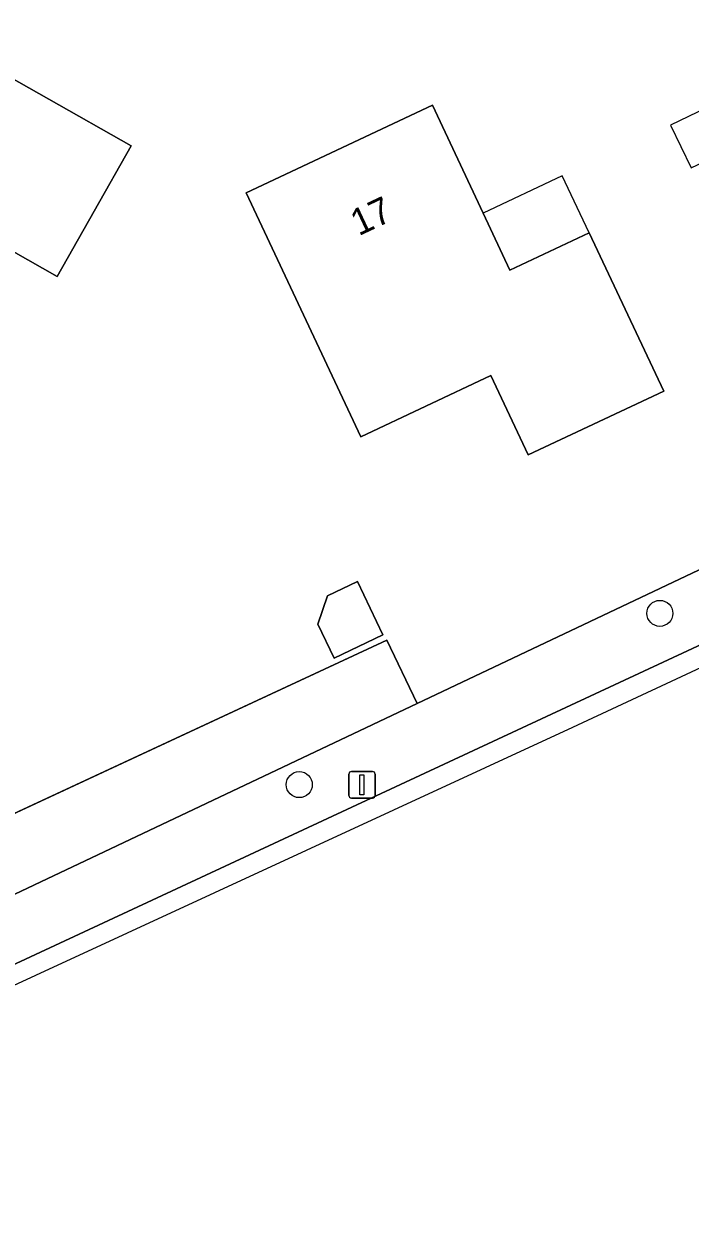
# Model space of a CAD drawing. Extents: x 163266 to 164362, y 381528 to 382286.
# Drawn here: x 163608.69 to 163633.76, y 381584.81 to 381629.72 of the extents above; entities that cross this region are included whole.
import ezdxf

# ---------------------------------------------------------------- set-up
doc = ezdxf.new("R2010")
doc.units = 0
for name, color, linetype in [('IMGEO_Boom', 7, 'Continuous'), ('IMGEO_Erf', 7, 'Continuous'), ('IMGEO_Fietspad_gesloten', 7, 'Continuous'), ('IMGEO_Groenvoorziening', 7, 'Continuous'), ('IMGEO_Hek', 7, 'Continuous'), ('IMGEO_Lichtmast', 7, 'Continuous'), ('IMGEO_Pand', 7, 'Continuous'), ('IMGEO_Pand_nummerreeks', 7, 'Continuous'), ('IMGEO_Pand_overbouw', 7, 'Continuous')]:
    doc.layers.add(name, color=color, linetype=linetype)

msp = doc.modelspace()

# ---------------------------------------------------------------- linework, layer by layer
at = {"layer": 'IMGEO_Boom'}
for centre in [(163632.626, 381607.552), (163619.054, 381601.111)]:
    msp.add_circle(centre, 0.489, dxfattribs=at)
at = {"layer": 'IMGEO_Erf'}
msp.add_lwpolyline([(163581.284, 381602.447), (163586.783, 381590.674), (163589.374, 381591.224), (163593.379, 381593.084), (163622.355, 381606.539), (163623.496, 381604.168), (163677.889, 381629.916), (163692.948, 381637.102), (163693.217, 381637.23), (163693.201, 381637.598), (163686.863, 381639.858), (163679.05, 381642.678), (163675.489, 381643.937), (163670.794, 381645.621), (163667.214, 381646.884), (163653.06, 381651.93)], dxfattribs=at)
for points in [[(163609.944, 381620.221), (163607.086, 381621.84), (163604.418, 381617.132), (163595.599, 381622.127), (163599.389, 381628.882), (163603.274, 381626.682), (163604.893, 381625.765), (163606.523, 381628.642), (163612.724, 381625.131)], [(163632.771, 381615.911), (163627.665, 381613.512), (163626.263, 381616.493), (163621.365, 381614.192), (163617.055, 381623.363), (163624.067, 381626.658), (163625.973, 381622.6), (163626.978, 381620.459), (163629.963, 381621.862)], [(163622.204, 381606.74), (163620.362, 381605.865), (163619.754, 381607.145), (163620.113, 381608.21), (163621.249, 381608.749)]]:
    msp.add_lwpolyline(points, close=True, dxfattribs=at)
at = {"layer": 'IMGEO_Fietspad_gesloten'}
msp.add_lwpolyline([(163541.014, 381541.258), (163541.96, 381547.779), (163553.673, 381566.151), (163565.58, 381573.848), (163629.353, 381603.27), (163698.633, 381635.569), (163698.247, 381636.386), (163696.339, 381635.498), (163696.333, 381635.308), (163694.284, 381634.354), (163682.934, 381629.066), (163588.96, 381585.345), (163584.191, 381583.201), (163571.798, 381577.509), (163563.97, 381573.913)], dxfattribs=at)
at = {"layer": 'IMGEO_Groenvoorziening'}
for points in [[(163682.934, 381629.066), (163694.284, 381634.354), (163692.948, 381637.102), (163677.889, 381629.916), (163623.496, 381604.168), (163594.654, 381590.515), (163593.379, 381593.084), (163589.374, 381591.224), (163586.783, 381590.674), (163586.942, 381590.334), (163585.659, 381589.713), (163587.434, 381585.954)], [(163588.96, 381585.345), (163682.934, 381629.066)]]:
    msp.add_lwpolyline(points, dxfattribs=at)
msp.add_lwpolyline([(163623.496, 381604.168), (163622.355, 381606.539), (163593.379, 381593.084), (163594.654, 381590.515)], close=True, dxfattribs=at)
at = {"layer": 'IMGEO_Hek'}
msp.add_lwpolyline([(163677.889, 381629.916), (163623.496, 381604.168), (163622.355, 381606.539), (163589.374, 381591.224), (163586.783, 381590.674)], dxfattribs=at)
at = {"layer": 'IMGEO_Lichtmast'}
for p, q in [((163620.919, 381600.704), (163620.919, 381601.504)), ((163620.919, 381601.504), (163620.919, 381600.704)), ((163621.019, 381601.604), (163621.809, 381601.604)), ((163621.809, 381601.604), (163621.019, 381601.604)), ((163621.909, 381601.504), (163621.909, 381600.704)), ((163621.909, 381600.704), (163621.909, 381601.504)), ((163621.809, 381600.604), (163621.019, 381600.604)), ((163621.019, 381600.604), (163621.809, 381600.604))]:
    msp.add_line(p, q, dxfattribs=at)
msp.add_lwpolyline([(163621.339, 381601.479), (163621.489, 381601.479), (163621.489, 381600.729), (163621.339, 381600.729), (163621.339, 381601.479)], dxfattribs=at)
for centre, start, end in [((163621.019, 381601.504), 90, 180), ((163621.019, 381601.504), 90, 180), ((163621.809, 381601.504), 0, 90), ((163621.809, 381601.504), 360, 90), ((163621.019, 381600.704), 180, 270), ((163621.019, 381600.704), 180, 270), ((163621.809, 381600.704), 270, 0), ((163621.809, 381600.704), 270, 0)]:
    msp.add_arc(centre, 0.1, start, end, dxfattribs=at)
at = {"layer": 'IMGEO_Pand'}
for points in [[(163612.724, 381625.131), (163606.523, 381628.642), (163604.893, 381625.765), (163603.274, 381626.682), (163599.389, 381628.882), (163595.599, 381622.127), (163604.418, 381617.132), (163607.086, 381621.84), (163609.944, 381620.221)], [(163629.963, 381621.862), (163626.978, 381620.459), (163625.973, 381622.6), (163624.067, 381626.658), (163617.055, 381623.363), (163621.365, 381614.192), (163626.263, 381616.493), (163627.665, 381613.512), (163632.771, 381615.911)], [(163620.113, 381608.21), (163619.754, 381607.145), (163620.362, 381605.865), (163622.204, 381606.74), (163621.249, 381608.749)]]:
    msp.add_lwpolyline(points, close=True, dxfattribs=at)
at = {"layer": 'IMGEO_Pand_overbouw'}
for points in [[(163636.05, 381627.37), (163633.024, 381625.916), (163633.799, 381624.303), (163636.83, 381625.741)], [(163628.954, 381624.001), (163625.973, 381622.6), (163626.978, 381620.459), (163629.963, 381621.862)]]:
    msp.add_lwpolyline(points, close=True, dxfattribs=at)

# ---------------------------------------------------------------- texts
at = {"layer": 'IMGEO_Pand_nummerreeks'}
msp.add_text('17', height=1, rotation=25.17, dxfattribs=at).set_placement((163621.289, 381621.73))

doc.saveas('drawing.dxf')
